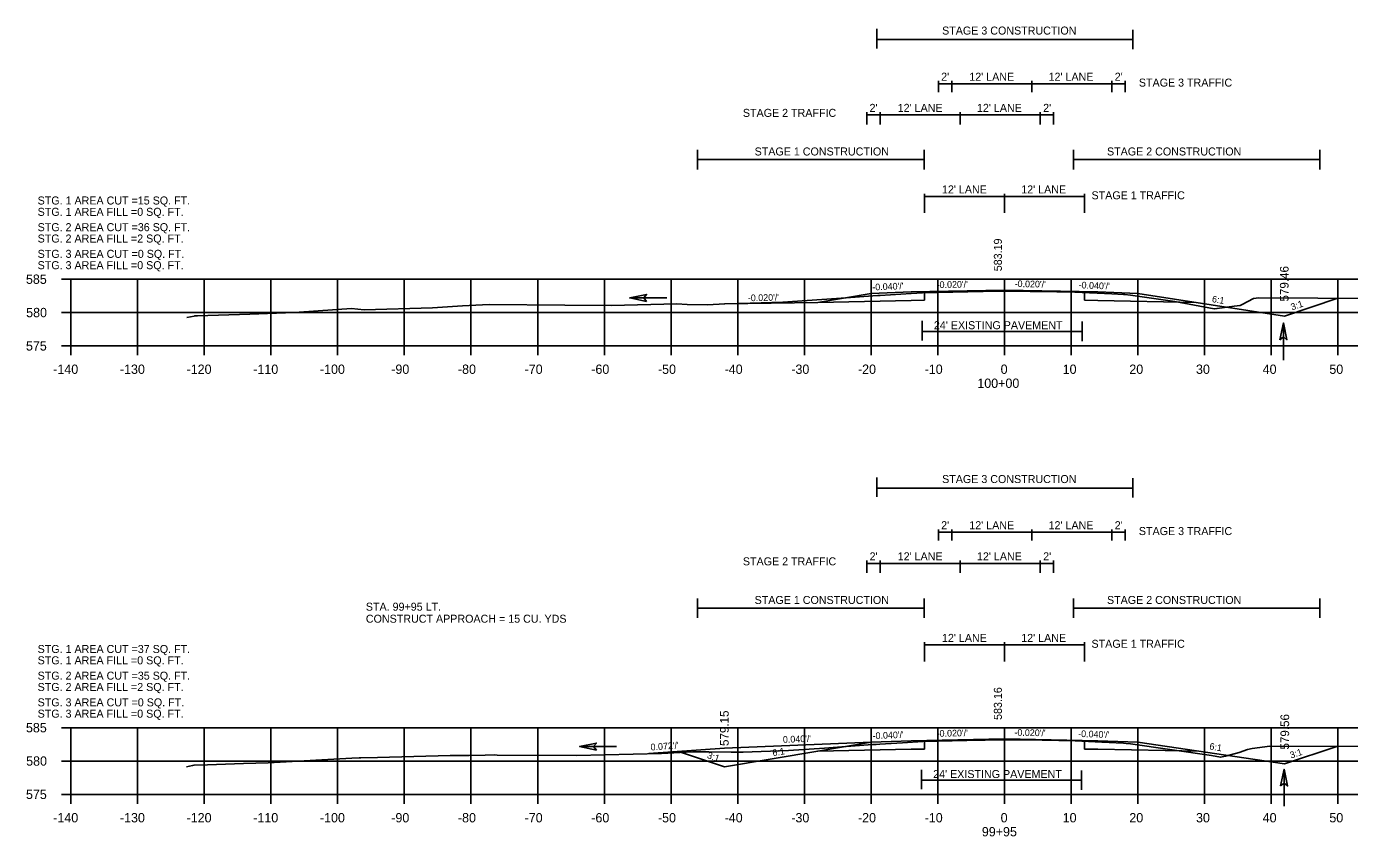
# Model space of a CAD drawing. Extents: x 642114 to 642416, y 286928 to 293347.
# Drawn here: x 642113.6 to 642312, y 287175 to 287296.5 of the extents above; entities that cross this region are included whole.
import ezdxf

# ---------------------------------------------------------------- set-up
doc = ezdxf.new("R2010")
doc.units = 0
for name, color, linetype in [('Level 43', 7, 'Continuous'), ('Level 58', 7, 'Continuous'), ('R_Axis', 7, 'Continuous'), ('R_Axis Annot', 7, 'Continuous'), ('R_Draft', 7, 'Continuous'), ('R_Drive', 7, 'Continuous'), ('R_Exist Surface', 7, 'Continuous'), ('R_Exist Surface Annot', 7, 'Continuous'), ('R_Fin Surface', 7, 'Continuous'), ('R_Grid', 7, 'Continuous'), ('R_Xsect Elev', 7, 'Continuous'), ('R_Xsect Slope', 7, 'Continuous')]:
    doc.layers.add(name, color=color, linetype=linetype)

# ---------------------------------------------------------------- blocks, each defined once
blk = doc.blocks.new('FA')
at = {"layer": 'Level 43'}
blk.add_lwpolyline([(7.94, 0), (0, 0)], dxfattribs=at)
at = {"layer": 'Level 58'}
blk.add_lwpolyline([(4.34, 0.75), (7.94, 0), (4.34, -0.75), (4.94, 0)], close=True, dxfattribs=at)

msp = doc.modelspace()

# ---------------------------------------------------------------- linework, layer by layer
at = {"layer": 'R_Axis'}
for p, q in [((642118.84, 287258.6), (642120.24, 287258.6)), ((642120.24, 287248.6), (642120.24, 287258.6)), ((642118.84, 287253.6), (642120.24, 287253.6)), ((642118.84, 287248.6), (642120.24, 287248.6)), ((642120.24, 287248.6), (642400.24, 287248.6)), ((642120.24, 287247.2), (642120.24, 287248.6)), ((642130.24, 287247.2), (642130.24, 287248.6)), ((642140.24, 287247.2), (642140.24, 287248.6)), ((642150.24, 287247.2), (642150.24, 287248.6)), ((642160.24, 287247.2), (642160.24, 287248.6)), ((642170.24, 287247.2), (642170.24, 287248.6)), ((642180.24, 287247.2), (642180.24, 287248.6)), ((642190.24, 287247.2), (642190.24, 287248.6)), ((642200.24, 287247.2), (642200.24, 287248.6)), ((642210.24, 287247.2), (642210.24, 287248.6)), ((642220.24, 287247.2), (642220.24, 287248.6)), ((642230.24, 287247.2), (642230.24, 287248.6)), ((642240.24, 287247.2), (642240.24, 287248.6)), ((642250.24, 287247.2), (642250.24, 287248.6)), ((642260.24, 287247.2), (642260.24, 287248.6)), ((642270.24, 287247.2), (642270.24, 287248.6)), ((642280.24, 287247.2), (642280.24, 287248.6)), ((642290.24, 287247.2), (642290.24, 287248.6)), ((642300.24, 287247.2), (642300.24, 287248.6)), ((642310.24, 287247.2), (642310.24, 287248.6)), ((642118.84, 287191.35), (642120.24, 287191.35)), ((642120.24, 287181.35), (642120.24, 287191.35)), ((642118.84, 287186.35), (642120.24, 287186.35)), ((642118.84, 287181.35), (642120.24, 287181.35)), ((642120.24, 287181.35), (642400.24, 287181.35)), ((642120.24, 287179.95), (642120.24, 287181.35)), ((642130.24, 287179.95), (642130.24, 287181.35)), ((642140.24, 287179.95), (642140.24, 287181.35)), ((642150.24, 287179.95), (642150.24, 287181.35)), ((642160.24, 287179.95), (642160.24, 287181.35)), ((642170.24, 287179.95), (642170.24, 287181.35)), ((642180.24, 287179.95), (642180.24, 287181.35)), ((642190.24, 287179.95), (642190.24, 287181.35)), ((642200.24, 287179.95), (642200.24, 287181.35)), ((642210.24, 287179.95), (642210.24, 287181.35)), ((642220.24, 287179.95), (642220.24, 287181.35)), ((642230.24, 287179.95), (642230.24, 287181.35)), ((642240.24, 287179.95), (642240.24, 287181.35)), ((642250.24, 287179.95), (642250.24, 287181.35)), ((642260.24, 287179.95), (642260.24, 287181.35)), ((642270.24, 287179.95), (642270.24, 287181.35)), ((642280.24, 287179.95), (642280.24, 287181.35)), ((642290.24, 287179.95), (642290.24, 287181.35)), ((642300.24, 287179.95), (642300.24, 287181.35)), ((642310.24, 287179.95), (642310.24, 287181.35))]:
    msp.add_line(p, q, dxfattribs=at)
at = {"layer": 'R_Drive'}
msp.add_line((642206.92, 287187.47), (642218.25, 287188.28), dxfattribs=at)
msp.add_lwpolyline([(642240.24, 287189.16), (642218.25, 287188.28)], dxfattribs=at)
at = {"layer": 'R_Exist Surface'}
for points in [[(642232.25, 287255.11), (642246.24, 287255.39), (642248.24, 287255.43)], [(642248.24, 287256.72), (642248.24, 287255.43)], [(642272.24, 287256.72), (642272.24, 287255.43)], [(642272.24, 287255.43), (642274.24, 287255.39), (642289.01, 287255.09)], [(642232.25, 287187.83), (642246.24, 287188.11), (642248.24, 287188.15)], [(642248.24, 287189.44), (642248.24, 287188.15)], [(642272.24, 287189.44), (642272.24, 287188.15)], [(642272.24, 287188.15), (642274.24, 287188.11), (642289.4, 287187.81)]]:
    msp.add_lwpolyline(points, dxfattribs=at)
at = {"layer": 'R_Exist Surface Annot'}
for points in [[(642137.61, 287252.86), (642138.73, 287253.08), (642138.77, 287253.1), (642139.2, 287253.11), (642147.05, 287253.36), (642152.44, 287253.55), (642154.49, 287253.66), (642162.34, 287254.2), (642164.22, 287254.01), (642174.47, 287254.33), (642178.98, 287254.62), (642182.95, 287254.79), (642194.3, 287254.71), (642201.3, 287254.67), (642211.11, 287254.92), (642212.64, 287254.81), (642215.72, 287254.78), (642218.33, 287254.88), (642222.13, 287255.01), (642227, 287255.16), (642236.53, 287255.8), (642240.49, 287256.11), (642241.28, 287256.15), (642241.59, 287256.16), (642246.27, 287256.44), (642247.97, 287256.54), (642257.08, 287256.75), (642260.1, 287256.81), (642268.12, 287256.7), (642270.81, 287256.66), (642276.34, 287256.39), (642278.09, 287256.3), (642278.32, 287256.28), (642279.16, 287256.19), (642285.82, 287255.23), (642291.73, 287254.15), (642292.14, 287254.22), (642294.69, 287254.56), (642295.58, 287254.68), (642295.89, 287254.79), (642297.62, 287255.72), (642298.38, 287255.79), (642307.26, 287255.74), (642313.33, 287255.72)], [(642137.56, 287185.48), (642138.49, 287185.67), (642138.71, 287185.75), (642140.71, 287185.8), (642146.11, 287185.97), (642149.81, 287186.1), (642162.39, 287186.77), (642163.47, 287186.84), (642163.73, 287186.82), (642166.22, 287186.89), (642177.12, 287187.19), (642179.97, 287187.19), (642182.36, 287187.23), (642183.82, 287187.27), (642184.15, 287187.24), (642196.07, 287187.18), (642208.82, 287187.5), (642213.47, 287187.71), (642214.22, 287187.71), (642215.92, 287187.73), (642219.27, 287187.69), (642221.06, 287187.69), (642227.85, 287187.91), (642233.27, 287188.27), (642240.44, 287188.82), (642241.01, 287188.85), (642241.57, 287188.88), (642244.95, 287189.08), (642248.02, 287189.28), (642254.6, 287189.42), (642260.11, 287189.54), (642265.93, 287189.46), (642270.85, 287189.39), (642274.88, 287189.19), (642278.1, 287189.03), (642278.53, 287188.99), (642279.15, 287188.92), (642291.31, 287187.17), (642292.67, 287186.92), (642293.43, 287187.06), (642295.45, 287187.65), (642296.69, 287188.07), (642297.39, 287188.21), (642300.03, 287188.56), (642309.17, 287188.52), (642316.73, 287188.58)]]:
    msp.add_lwpolyline(points, dxfattribs=at)
at = {"layer": 'R_Fin Surface'}
for points in [[(642218.24, 287254.88), (642232.25, 287255.11), (642240.24, 287256.44), (642246.24, 287256.68), (642260.24, 287256.96), (642274.24, 287256.68), (642280.24, 287256.44), (642302.24, 287253.06)], [(642302.24, 287253.06), (642310.26, 287255.73)], [(642211.82, 287187.63), (642218.24, 287185.49), (642232.25, 287187.83), (642240.24, 287189.16), (642246.24, 287189.4), (642260.24, 287189.68), (642274.24, 287189.4), (642280.24, 287189.16), (642302.24, 287185.91)], [(642302.24, 287185.91), (642310.11, 287188.53)]]:
    msp.add_lwpolyline(points, dxfattribs=at)
at = {"layer": 'R_Grid'}
for p, q in [((642120.24, 287258.6), (642400.24, 287258.6)), ((642120.24, 287248.6), (642120.24, 287258.6)), ((642130.24, 287248.6), (642130.24, 287258.6)), ((642140.24, 287248.6), (642140.24, 287258.6)), ((642150.24, 287248.6), (642150.24, 287258.6)), ((642160.24, 287248.6), (642160.24, 287258.6)), ((642170.24, 287248.6), (642170.24, 287258.6)), ((642180.24, 287248.6), (642180.24, 287258.6)), ((642190.24, 287248.6), (642190.24, 287258.6)), ((642200.24, 287248.6), (642200.24, 287258.6)), ((642210.24, 287248.6), (642210.24, 287258.6)), ((642220.24, 287248.6), (642220.24, 287258.6)), ((642230.24, 287248.6), (642230.24, 287258.6)), ((642240.24, 287248.6), (642240.24, 287258.6)), ((642250.24, 287248.6), (642250.24, 287258.6)), ((642260.24, 287248.6), (642260.24, 287258.6)), ((642270.24, 287248.6), (642270.24, 287258.6)), ((642280.24, 287248.6), (642280.24, 287258.6)), ((642290.24, 287248.6), (642290.24, 287258.6)), ((642300.24, 287248.6), (642300.24, 287258.6)), ((642310.24, 287248.6), (642310.24, 287258.6)), ((642120.24, 287253.6), (642400.24, 287253.6)), ((642120.24, 287248.6), (642400.24, 287248.6)), ((642120.24, 287191.35), (642400.24, 287191.35)), ((642120.24, 287181.35), (642120.24, 287191.35)), ((642130.24, 287181.35), (642130.24, 287191.35)), ((642140.24, 287181.35), (642140.24, 287191.35)), ((642150.24, 287181.35), (642150.24, 287191.35)), ((642160.24, 287181.35), (642160.24, 287191.35)), ((642170.24, 287181.35), (642170.24, 287191.35)), ((642180.24, 287181.35), (642180.24, 287191.35)), ((642190.24, 287181.35), (642190.24, 287191.35)), ((642200.24, 287181.35), (642200.24, 287191.35)), ((642210.24, 287181.35), (642210.24, 287191.35)), ((642220.24, 287181.35), (642220.24, 287191.35)), ((642230.24, 287181.35), (642230.24, 287191.35)), ((642240.24, 287181.35), (642240.24, 287191.35)), ((642250.24, 287181.35), (642250.24, 287191.35)), ((642260.24, 287181.35), (642260.24, 287191.35)), ((642270.24, 287181.35), (642270.24, 287191.35)), ((642280.24, 287181.35), (642280.24, 287191.35)), ((642290.24, 287181.35), (642290.24, 287191.35)), ((642300.24, 287181.35), (642300.24, 287191.35)), ((642310.24, 287181.35), (642310.24, 287191.35)), ((642120.24, 287186.35), (642400.24, 287186.35)), ((642120.24, 287181.35), (642400.24, 287181.35))]:
    msp.add_line(p, q, dxfattribs=at)
at = {"layer": 'R_Xsect Elev'}
for p, q in [((642241.12, 287293.19), (642241.12, 287296.12)), ((642279.5, 287293.09), (642279.5, 287296.01)), ((642241.12, 287294.52), (642279.5, 287294.52)), ((642250.34, 287286.66), (642250.34, 287288.32)), ((642250.34, 287287.9), (642278.34, 287287.9)), ((642252.34, 287286.66), (642252.34, 287288.32)), ((642264.34, 287286.66), (642264.34, 287288.32)), ((642276.34, 287286.66), (642276.34, 287288.32)), ((642278.34, 287286.66), (642278.34, 287288.32)), ((642239.6, 287281.82), (642239.6, 287283.65)), ((642239.6, 287283.23), (642267.6, 287283.23)), ((642241.6, 287281.82), (642241.6, 287283.65)), ((642253.6, 287281.82), (642253.6, 287283.65)), ((642265.6, 287281.82), (642265.6, 287283.65)), ((642267.6, 287281.82), (642267.6, 287283.65)), ((642214.19, 287275.06), (642214.19, 287277.99)), ((642248.23, 287275.06), (642248.23, 287277.99)), ((642270.63, 287275.06), (642270.63, 287277.99)), ((642307.55, 287275.06), (642307.55, 287277.99)), ((642214.19, 287276.53), (642248.23, 287276.53)), ((642270.63, 287276.53), (642307.55, 287276.53)), ((642248.24, 287268.54), (642248.24, 287271.42)), ((642260.24, 287268.54), (642260.24, 287271.42)), ((642272.24, 287268.54), (642272.24, 287271.42)), ((642248.24, 287271), (642272.24, 287271)), ((642247.91, 287249.41), (642247.91, 287252.34)), ((642271.91, 287249.32), (642271.91, 287252.25)), ((642247.91, 287250.76), (642271.91, 287250.76)), ((642241.12, 287225.94), (642241.12, 287228.87)), ((642279.5, 287225.84), (642279.5, 287228.76)), ((642241.12, 287227.27), (642279.5, 287227.27)), ((642250.34, 287219.41), (642250.34, 287221.06)), ((642250.34, 287220.65), (642278.34, 287220.65)), ((642252.34, 287219.41), (642252.34, 287221.06)), ((642264.34, 287219.41), (642264.34, 287221.06)), ((642276.34, 287219.41), (642276.34, 287221.06)), ((642278.34, 287219.41), (642278.34, 287221.06)), ((642239.6, 287214.57), (642239.6, 287216.4)), ((642239.6, 287215.98), (642267.6, 287215.98)), ((642241.6, 287214.57), (642241.6, 287216.4)), ((642253.6, 287214.57), (642253.6, 287216.4)), ((642265.6, 287214.57), (642265.6, 287216.4)), ((642267.6, 287214.57), (642267.6, 287216.4)), ((642214.19, 287207.81), (642214.19, 287210.74)), ((642248.23, 287207.81), (642248.23, 287210.74)), ((642270.63, 287207.81), (642270.63, 287210.74)), ((642307.55, 287207.81), (642307.55, 287210.74)), ((642214.19, 287209.28), (642248.23, 287209.28)), ((642270.63, 287209.28), (642307.55, 287209.28)), ((642248.24, 287201.29), (642248.24, 287204.16)), ((642248.24, 287203.75), (642272.24, 287203.75)), ((642260.24, 287201.29), (642260.24, 287204.16)), ((642272.24, 287201.29), (642272.24, 287204.16)), ((642247.81, 287182.11), (642247.81, 287185.04)), ((642271.81, 287182.03), (642271.81, 287184.95)), ((642247.81, 287183.46), (642271.81, 287183.46))]:
    msp.add_line(p, q, dxfattribs=at)

# ---------------------------------------------------------------- block references
at = {"layer": 'R_Xsect Elev', "xscale": 0.7, "yscale": 0.7}
for p, rotation in [((642209.62, 287255.79), 179.99999999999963), ((642302.1, 287246.48), 90), ((642202.08, 287188.51), 179.99999999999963), ((642302.18, 287179.57), 90)]:
    msp.add_blockref('FA', p, dxfattribs=dict(at, rotation=rotation))

# ---------------------------------------------------------------- texts
at = {"layer": 'R_Axis Annot'}
for s, p in [('585', (642113.49, 287257.9)), ('580', (642113.52, 287252.9)), ('575', (642113.49, 287247.9)), ('-140', (642117.58, 287244.4)), ('-130', (642127.58, 287244.4)), ('-120', (642137.58, 287244.4)), ('-110', (642147.58, 287244.4)), ('-100', (642157.58, 287244.4)), ('-90', (642168.28, 287244.4)), ('-80', (642178.28, 287244.4)), ('-70', (642188.28, 287244.4)), ('-60', (642198.28, 287244.4)), ('-50', (642208.28, 287244.4)), ('-40', (642218.28, 287244.4)), ('-30', (642228.28, 287244.4)), ('-20', (642238.28, 287244.4)), ('-10', (642248.28, 287244.4)), ('0', (642259.68, 287244.4)), ('10', (642268.98, 287244.4)), ('20', (642278.98, 287244.4)), ('30', (642288.98, 287244.4)), ('40', (642298.98, 287244.4)), ('50', (642308.98, 287244.4)), ('100+00', (642256.18, 287242.3)), ('585', (642113.49, 287190.65)), ('580', (642113.52, 287185.65)), ('575', (642113.49, 287180.65)), ('-140', (642117.58, 287177.15)), ('-130', (642127.58, 287177.15)), ('-120', (642137.58, 287177.15)), ('-110', (642147.58, 287177.15)), ('-100', (642157.58, 287177.15)), ('-90', (642168.28, 287177.15)), ('-80', (642178.28, 287177.15)), ('-70', (642188.28, 287177.15)), ('-60', (642198.28, 287177.15)), ('-50', (642208.28, 287177.15)), ('-40', (642218.28, 287177.15)), ('-30', (642228.28, 287177.15)), ('-20', (642238.28, 287177.15)), ('-10', (642248.28, 287177.15)), ('0', (642259.68, 287177.15)), ('10', (642268.98, 287177.15)), ('20', (642278.98, 287177.15)), ('30', (642288.98, 287177.15)), ('40', (642298.98, 287177.15)), ('50', (642308.98, 287177.15)), ('99+95', (642256.86, 287175.05))]:
    msp.add_text(s, height=1.4, dxfattribs=at).set_placement(p)
at = {"layer": 'R_Draft'}
for s, p in [('STG. 1 AREA CUT =15 SQ. FT.', (642115.24, 287269.8)), ('STG. 1 AREA FILL =0 SQ. FT.', (642115.24, 287268.1)), ('STG. 2 AREA CUT =36 SQ. FT.', (642115.24, 287265.8)), ('STG. 2 AREA FILL =2 SQ. FT.', (642115.24, 287264.1)), ('STG. 3 AREA CUT =0 SQ. FT.', (642115.24, 287261.8)), ('STG. 3 AREA FILL =0 SQ. FT.', (642115.24, 287260.1)), ('STG. 1 AREA CUT =37 SQ. FT.', (642115.24, 287202.55)), ('STG. 1 AREA FILL =0 SQ. FT.', (642115.24, 287200.85)), ('STG. 2 AREA CUT =35 SQ. FT.', (642115.24, 287198.55)), ('STG. 2 AREA FILL =2 SQ. FT.', (642115.24, 287196.85)), ('STG. 3 AREA CUT =0 SQ. FT.', (642115.24, 287194.55)), ('STG. 3 AREA FILL =0 SQ. FT.', (642115.24, 287192.85))]:
    msp.add_text(s, height=1.2, dxfattribs=at).set_placement(p)
for s, p in [('STA. 99+95 LT.', (642164.47, 287208.89)), ('CONSTRUCT APPROACH = 15 CU. YDS', (642164.47, 287207.09))]:
    msp.add_text(s, height=1.2, rotation=360, dxfattribs=at).set_placement(p)
at = {"layer": 'R_Xsect Elev'}
for s, p in [('STAGE 3 CONSTRUCTION', (642250.9, 287295.28)), ("2'", (642250.76, 287288.36)), ("12' LANE", (642254.98, 287288.36)), ("12' LANE", (642266.87, 287288.36)), ("2'", (642276.79, 287288.36)), ('STAGE 3 TRAFFIC', (642280.41, 287287.48)), ('STAGE 2 TRAFFIC', (642221.02, 287282.94)), ("2'", (642240.02, 287283.69)), ("12' LANE", (642244.24, 287283.69)), ("12' LANE", (642256.13, 287283.69)), ("2'", (642266.06, 287283.69)), ('STAGE 1 CONSTRUCTION', (642222.78, 287277.15)), ('STAGE 2 CONSTRUCTION', (642275.63, 287277.15)), ("12' LANE", (642250.88, 287271.46)), ("12' LANE", (642262.77, 287271.46)), ('STAGE 1 TRAFFIC', (642273.31, 287270.58)), ("24' EXISTING PAVEMENT", (642249.67, 287251.1)), ('STAGE 3 CONSTRUCTION', (642250.9, 287228.03)), ("2'", (642250.76, 287221.11)), ("12' LANE", (642254.98, 287221.11)), ("12' LANE", (642266.87, 287221.11)), ("2'", (642276.79, 287221.11)), ('STAGE 3 TRAFFIC', (642280.41, 287220.23)), ("2'", (642240.02, 287216.44)), ("12' LANE", (642244.24, 287216.44)), ("12' LANE", (642256.13, 287216.44)), ("2'", (642266.06, 287216.44)), ('STAGE 2 TRAFFIC', (642221.02, 287215.69)), ('STAGE 1 CONSTRUCTION', (642222.78, 287209.9)), ('STAGE 2 CONSTRUCTION', (642275.63, 287209.9)), ("12' LANE", (642250.88, 287204.21)), ("12' LANE", (642262.77, 287204.21)), ('STAGE 1 TRAFFIC', (642273.31, 287203.33)), ("24' EXISTING PAVEMENT", (642249.56, 287183.8))]:
    msp.add_text(s, height=1.2, dxfattribs=at).set_placement(p)
for s, height, p in [('583.19', 1.2, (642259.86, 287259.79)), (' 579.46', 1.3, (642302.87, 287254.77)), ('583.16', 1.2, (642259.86, 287192.51)), (' 579.15', 1.3, (642218.89, 287188.12)), (' 579.56', 1.3, (642302.95, 287187.59))]:
    msp.add_text(s, height=height, rotation=90, dxfattribs=at).set_placement(p)
at = {"layer": 'R_Xsect Slope'}
for s, rotation, p in [("-0.040'/'", 2.2906, (642240.45, 287256.91)), ("-0.020'/'", 1.1458, (642250.09, 287257.26)), ("-0.020'/'", 358.8542, (642261.77, 287257.43)), ("-0.040'/'", 357.7094, (642271.36, 287257.24)), ("-0.020'/'", 1.1458, (642221.77, 287255.29)), ('6:1', 350.5358, (642291.32, 287255.17)), ('3:1', 18.4332, (642303.38, 287253.92)), ("0.040'/'", 2.1943, (642227.04, 287189.07)), ("-0.040'/'", 2.2906, (642240.49, 287189.63)), ("-0.020'/'", 1.1458, (642250.09, 287189.98)), ("-0.020'/'", 358.8542, (642261.74, 287190.15)), ("-0.040'/'", 357.7094, (642271.29, 287189.97)), ("0.072'/'", 4.297, (642207.21, 287187.92)), ('3:1', 341.5668, (642215.57, 287186.81)), ('6:1', 9.4642, (642225.53, 287187.07)), ('6:1', 350.5358, (642290.94, 287188.1)), ('3:1', 18.4332, (642303.25, 287186.71))]:
    msp.add_text(s, height=1, rotation=rotation, dxfattribs=at).set_placement(p)

doc.saveas('drawing.dxf')
